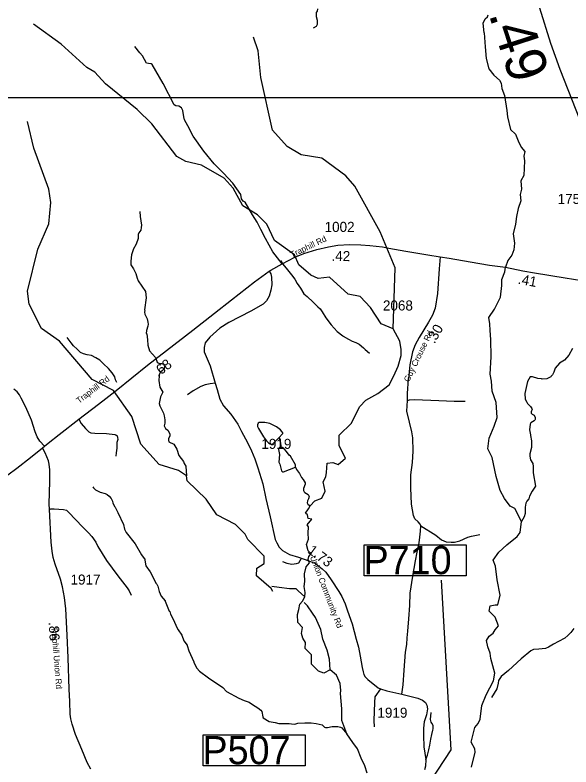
# Model space of a CAD drawing. Extents: x 1248089 to 1457196, y 820910 to 988753.
# Drawn here: x 1417147 to 1424043, y 951788 to 961120 of the extents above; entities that cross this region are included whole.
import ezdxf

# ---------------------------------------------------------------- set-up
doc = ezdxf.new("R2010")
doc.units = 0
for name, color, linetype in [('Exist Hydrographic Creek Single Shore', 7, 'Continuous'), ('Exist Hydrographic Misc Water Feature', 7, 'Continuous'), ('Exist Hydrographic River Shore', 7, 'Continuous'), ('Exist Road Non-System Type 51', 7, 'Continuous'), ('Exist Road Primary US Attributed', 7, 'Continuous'), ('Exist Road Primary US Mileage Hundredths English Label', 7, 'Continuous'), ('Exist Road Secondary Type 51 Attributed', 7, 'Continuous'), ('Exist Road Secondary Type 51 Label', 7, 'Continuous'), ('Map Preparation Inset Cut Line', 7, 'Continuous'), ('Prop GRAU CAT1 Cell', 7, 'Continuous'), ('Prop Lane Arrow CELL', 7, 'Continuous'), ('Prop Lane Lines', 7, 'Continuous')]:
    doc.layers.add(name, color=color, linetype=linetype)

msp = doc.modelspace()

# ---------------------------------------------------------------- linework, layer by layer
at = {"layer": 'Exist Hydrographic Creek Single Shore'}
for points in [[(1420742, 953901.2), (1420746.7, 953954.6), (1420734.1, 954025.6), (1420742.5, 954088.3), (1420738.3, 954184.5), (1420759.2, 954272.3), (1420801, 954322.4), (1420784.2, 954364.2), (1420792.6, 954401.8), (1420821.8, 954435.3), (1420784.2, 954468.7), (1420763.4, 954548.1), (1420788.4, 954615), (1420784.2, 954690.3), (1420788.4, 954769.7), (1420771.7, 954794.8), (1420830.2, 954861.7), (1420784.2, 954870), (1420775.9, 954916), (1420750.8, 954936.9), (1420788.4, 954991.2), (1420806.5, 955030), (1420867.5, 955089), (1420951, 955122.5), (1420992.8, 955210.2), (1420967.7, 955327.3), (1421001.2, 955390), (1421009.5, 955444.3), (1421017.9, 955557.2), (1421088.9, 955565.6), (1421155.7, 955540.5), (1421247.6, 955619.9), (1421168.2, 955774.6), (1421168.2, 955904.1), (1421318.6, 956054.6), (1421318.6, 956058.8), (1421422.6, 956261.5), (1421497.8, 956340.9), (1421648.1, 956424.5), (1421786, 956529), (1421844.5, 956641.9), (1421898.8, 956763.1), (1421936.4, 956892.7), (1421936.4, 956967.9), (1421919.6, 957072.4), (1421837.1, 957226.4)], [(1421513.5, 951709.3), (1421484.2, 951801.3), (1421438.3, 951897.4), (1421396.5, 952014.5), (1421338, 952089.7), (1421262.8, 952198.4), (1421200.2, 952365.6), (1421200.2, 952507.7), (1421183.5, 952700), (1421187.6, 952737.6), (1421180.6, 952822.7), (1421134.6, 952927.2), (1421055.2, 952994.1), (1421046.9, 953123.7), (1421017.7, 953236.6), (1420963.3, 953374.5), (1420938.3, 953495.7), (1420875.6, 953642), (1420838, 953696.4), (1420775.4, 953788.3), (1420732.1, 953828.7)]]:
    msp.add_lwpolyline(points, dxfattribs=at)
at = {"layer": 'Exist Hydrographic Misc Water Feature'}
for points in [[(1421837.1, 957226.4), (1421688.1, 957288.4), (1421558.1, 957491.3), (1421428.1, 957625.3), (1421278.1, 957654.5), (1421049.1, 957865.9), (1420907.1, 957852.4), (1420816, 957890.5), (1420668.1, 958018.1), (1420612.1, 958144), (1420366, 958323), (1420270.1, 958525.2), (1420155.1, 958642.4), (1419974.1, 958754.4), (1419853, 958973.5), (1419739, 959094), (1419458.1, 959257.2), (1419267.1, 959303.8), (1419152, 959365.2), (1418843, 959768.7), (1418663, 959949.6), (1418269, 960266.1), (1418138.1, 960409.9), (1418039, 960471), (1417720, 960759.8), (1417374, 961006.4)], [(1421837.1, 957226.4), (1421860.1, 957984.3), (1421677, 958431.2), (1421363.1, 958995.6), (1421248.1, 959122.7), (1420953.1, 959345.3), (1420695.1, 959383.3), (1420522.1, 959488.6), (1420342.1, 959692.6), (1420197.1, 960345.4), (1420161, 960677.7), (1420106, 960846.4)], [(1419176, 955467.8), (1418935.1, 955541.5), (1418707.1, 955795.6), (1418597.1, 956139.2), (1418370.1, 956459), (1418105, 956598.9), (1417698, 957073.4), (1417476, 957228.9), (1417323, 957530.7), (1417301, 957692), (1417428.1, 958214.7), (1417568, 958527.1), (1417590.1, 958792.6), (1417568, 958960.5), (1417378, 959466.6), (1417301, 959799.7)], [(1418696.4, 958682.8), (1418697.4, 958618.8), (1418713.6, 958514.4), (1418713, 958482.4), (1418706.5, 958450.5), (1418681.9, 958418.9), (1418675.5, 958395.1), (1418672.7, 958347.1), (1418651.4, 958275.4), (1418610.3, 958212.1), (1418612, 958208), (1418593.2, 958144.4), (1418581.8, 958064.5), (1418581.2, 958032.5), (1418585, 958018.5), (1418618.2, 957971.8), (1418647.1, 957911.2), (1418660.1, 957854.9), (1418675.6, 957822.7), (1418765.2, 957689), (1418771.9, 957608.8), (1418753.3, 957461), (1418755.2, 957453), (1418752.8, 957431.1), (1418756.4, 957409), (1418785.4, 957348.5), (1418794.7, 957308.3), (1418796.3, 957284.2), (1418793.8, 957260.2), (1418776.9, 957204.5), (1418774.3, 957168.5), (1418780.2, 957164.4), (1418790.9, 957088.2), (1418793.7, 957024.1), (1418816.5, 956951.7), (1418889.1, 956868.2), (1418908.2, 956813.9), (1418921.9, 956801.7), (1418937.9, 956797.4), (1418961.9, 956796.9), (1418989.7, 956786.4), (1418995.5, 956776.3), (1418999.2, 956760.3), (1418996.6, 956728.3), (1418974.3, 956706.7), (1418950, 956689.1), (1418935.4, 956657.3), (1418933.2, 956641.3), (1418930.2, 956585.4), (1418944.8, 956501.1), (1418979.6, 956440.4), (1418950.6, 956380.9), (1418935.2, 956297.2), (1418944.7, 956269), (1418987.2, 956180.1), (1418996.6, 956147.9), (1419003.7, 956095.8), (1419003, 956055.7), (1418998.5, 956023.8), (1419012.9, 955989.7), (1419043, 955966.6), (1419065.9, 955921.2), (1419068.2, 955896), (1419051.7, 955861.8), (1419048.7, 955843.4), (1419053, 955822.8), (1419116.5, 955793.6), (1419153.4, 955732.9), (1419178, 955652.4), (1419236.7, 955579.3), (1419244.3, 955555.1), (1419263.8, 955522.6), (1419275.1, 955400.1)], [(1424060.9, 956980.5), (1424015.5, 956897.3), (1423962.5, 956838.2), (1423901.8, 956799.2), (1423846.7, 956736.3), (1423831.9, 956688.5), (1423813.3, 956652.8), (1423799, 956637), (1423790.9, 956629.1), (1423766.7, 956615.6), (1423742.5, 956606.1), (1423686.4, 956599.1), (1423678.4, 956603.2), (1423630.5, 956608.1), (1423566.8, 956629.2), (1423534.8, 956629.9), (1423501.8, 956570.4), (1423471.3, 956422.9), (1423476.1, 956354.8), (1423493.4, 956314.4), (1423505.1, 956298.2), (1423542.5, 956261.5), (1423558.1, 956237.2), (1423560, 956229.2), (1423549.4, 956197.3), (1423551, 956179.3), (1423562.8, 956167.1), (1423584.6, 956152.7), (1423600.2, 956124.4), (1423597.7, 956100.4), (1423593.6, 956092.5), (1423587.4, 956084.6), (1423546.9, 956057.3), (1423538.6, 956041.5), (1423526.5, 955970.2), (1423542.4, 955909.3), (1423540.6, 955902.3), (1423554.4, 955833.8), (1423553.7, 955753.1), (1423534.3, 955673.3), (1423533.8, 955643.4), (1423541.1, 955601.1), (1423568.3, 955552.6), (1423575.5, 955516.4), (1423574.2, 955436.5), (1423603.3, 955271.8), (1423561.2, 955211.1), (1423527.3, 955149.2), (1423520.7, 955117.3), (1423496.1, 955085.7), (1423483.7, 955061.9), (1423474.9, 955014.1), (1423475.9, 954958), (1423473.5, 954934), (1423460.8, 954894.2), (1423428.8, 954834.6)], [(1420423.9, 955877.8), (1420460.6, 955917.2), (1420466.8, 955925.1), (1420466.9, 955933.1), (1420457.2, 955953.3), (1420439.5, 955971.6), (1420388.2, 956010.6), (1420309, 956052), (1420247, 956061.2), (1420177.1, 956062.5), (1420163, 956054.7), (1420152.6, 956034.9), (1420156.3, 956014.8), (1420167.9, 955990.6), (1420230, 955885.4), (1420267.2, 955836.7), (1420290.8, 955812.2), (1420310.5, 955797.9), (1420336.4, 955795.4), (1420344.5, 955799.3), (1420423.9, 955877.8)], [(1420423.9, 955877.8), (1420433, 955829.6), (1420440.8, 955813.6), (1420444.6, 955760.8)], [(1420444.6, 955760.8), (1420427.7, 955751.7), (1420417.4, 955735.9), (1420415.3, 955726), (1420426.3, 955665.7), (1420420.6, 955569.7), (1420432.1, 955545.5), (1420450.8, 955465.2), (1420464.5, 955450.9), (1420478.5, 955450.6), (1420625.5, 955506.8)], [(1420625.5, 955506.8), (1420627.7, 955522), (1420624, 955538.1), (1420561.8, 955643.3), (1420546.1, 955659.6), (1420514.9, 955704.2), (1420485.4, 955736.7), (1420473.6, 955746.9), (1420444.6, 955760.8)], [(1420625.5, 955506.8), (1420639, 955477.8), (1420674.2, 955429.1), (1420701.3, 955380.6), (1420720.9, 955356.2), (1420744.2, 955315.8), (1420743.9, 955299.8), (1420727, 955244), (1420726.6, 955220), (1420734.2, 955203.8), (1420742.1, 955195.7), (1420781.6, 955169), (1420797.2, 955146.7), (1420786.7, 955114.8), (1420774.2, 955091.1), (1420769.8, 955065.1), (1420779.6, 955051), (1420806.5, 955030)], [(1420343, 953964.4), (1420323.1, 954003.4), (1420143.1, 954158), (1420145.1, 954256.4), (1420237.1, 954313.6), (1420239.1, 954405.6), (1420035.1, 954609.9), (1420003.1, 954676.3), (1419880.1, 954796.9), (1419649.1, 954916.5), (1419519.1, 955112.8), (1419282, 955340.8), (1419275.1, 955400.1), (1419176, 955467.8)], [(1418111.3, 955265.6), (1418119.1, 955253.4), (1418146.7, 955226.8), (1418202.2, 955199.8), (1418265.9, 955182.6), (1418289.6, 955168.3), (1418315.3, 955147.7), (1418340.8, 955119.2), (1418356.3, 955087), (1418359.8, 955062.9), (1418383, 955014.5), (1418388, 955011.4), (1418421.8, 954945.7), (1418493.2, 954796.3), (1418506.3, 954740), (1418525.5, 954699.7), (1418635.1, 954557.6), (1418716.7, 954420), (1418759.7, 954359.2), (1418758, 954355.2), (1418770.4, 954283), (1418821.1, 954210), (1418898.5, 954064.6), (1418906.4, 954056.4), (1418918, 954032.2), (1418932.8, 953963.9), (1418959.8, 953907.4), (1419010.9, 953850.4), (1419009.1, 953846.1), (1419060.6, 953721.4), (1419066.6, 953717.3), (1419076, 953685.1), (1419112.7, 953612.4), (1419155, 953517.6), (1419170.6, 953489.3), (1419215.4, 953424.5), (1419242.3, 953354), (1419281.3, 953301.2), (1419280.1, 953295.7), (1419300.8, 953229.9), (1419365.7, 953091.5), (1419365.5, 953083.5), (1419400.3, 953012.8), (1419435.8, 952978.2), (1419546.3, 952892.2), (1419724.2, 952772.8), (1419771.3, 952723.9), (1419921.9, 952643.1), (1419989.4, 952613.9), (1420053, 952590.7), (1420093.6, 952564.6), (1420157.5, 952523), (1420194.1, 952494.5), (1420209.7, 952476.9), (1420219.2, 952411.9), (1420225.6, 952395.5), (1420300.9, 952352.2), (1420374.7, 952340.8), (1420420.4, 952328), (1420548.5, 952327.7), (1420576.4, 952321.1), (1420616.3, 952320.4), (1420656.5, 952331.7), (1420739.6, 952335.9), (1420818.8, 952333.7), (1420881.6, 952328.7), (1420956.1, 952310.2), (1420970, 952300), (1420983.7, 952281.7), (1420999.6, 952277.4), (1421023.6, 952277), (1421079.8, 952289.9), (1421151.8, 952290.7), (1421183.6, 952282), (1421199.5, 952273.8), (1421262.8, 952198.4)], [(1420712.7, 953846.9), (1420742, 953901.2), (1420658.4, 953972.3), (1420633.4, 953997.3), (1420549.8, 953997.3), (1420424.5, 954014.1), (1420332.6, 954026.6)], [(1421055.2, 952994.1), (1420975.9, 952952.3), (1420909, 952977.4), (1420825.5, 953065.2), (1420825.5, 953178), (1420746.1, 953257.5), (1420750.3, 953332.7), (1420716.9, 953387), (1420700.2, 953445.6), (1420712.7, 953520.8), (1420654.2, 953579.3), (1420650.1, 953679.7), (1420666.8, 953742.4), (1420679.3, 953809.2), (1420712.7, 953846.9)]]:
    msp.add_lwpolyline(points, dxfattribs=at)
at = {"layer": 'Exist Hydrographic River Shore'}
for points in [[(1422964.9, 960901.3), (1422952.4, 961021.6), (1422977.4, 961073.2), (1423005.8, 961100), (1423014.7, 961123.1)], [(1422964.9, 960901.3), (1422977.4, 960725.7), (1422989.9, 960579.4), (1423023.3, 960454), (1423086, 960374.6), (1423157, 960311.9), (1423177.9, 960274.2), (1423186.3, 960207.4), (1423219.7, 960123.8), (1423248.9, 959935.7), (1423257.3, 959856.2), (1423290.7, 959701.6), (1423353.3, 959643), (1423386.8, 959559.4), (1423424.4, 959480), (1423470.3, 959425.7), (1423457.8, 959367.2), (1423466.1, 959312.8), (1423457.8, 959128.9), (1423420.2, 959062), (1423428.5, 958959.2), (1423411.8, 958892.3), (1423420.2, 958812.9), (1423386.8, 958720.9), (1423365.9, 958620.6), (1423353.3, 958524.4), (1423324.1, 958403.2), (1423340.8, 958290.3), (1423332.5, 958206.7), (1423307.4, 958139.9), (1423261.4, 958073), (1423232.3, 957989.2)], [(1422807.8, 951784.2), (1422853.7, 951972.3), (1422849.5, 952014.1), (1422803.6, 952093.5), (1422849.5, 952277.4), (1422891.3, 952327.6), (1422916.4, 952381.9), (1422937.2, 952549.1), (1422991.5, 952682.9), (1423083.4, 952858.5), (1423100.2, 952950.4), (1423050, 953134.4), (1423041.6, 953202.2), (1423012.4, 953277.4), (1422995.7, 953356.9), (1423029.1, 953411.2), (1423079.2, 953448.8), (1423104.3, 953490.6), (1423141.9, 953540.8), (1423104.3, 953645.3), (1423029.1, 953720.5), (1423041.6, 953787.4), (1423104.3, 953799.9), (1423133.5, 953799.9), (1423162.8, 953921.2), (1423129.3, 954109.3), (1423108.4, 954280.7), (1423079.2, 954355.9), (1423146, 954452.1), (1423246.3, 954544), (1423375.8, 954648.5), (1423413.4, 954698.7), (1423428.8, 954834.6), (1423346.5, 954995.5), (1423288.1, 955024.7), (1423217.1, 955120.9), (1423163, 955218.5), (1423112.8, 955394.1), (1423066.9, 955628.2), (1423012.6, 955736.8), (1423029.3, 955870.6), (1423092, 956016.9), (1423125.4, 956125.6), (1423112.8, 956309.5), (1423066.9, 956451.7), (1423058.5, 956577.1), (1423041.8, 956664.8), (1423054.4, 956879.2), (1423050.2, 957092.4), (1423041.8, 957205.3), (1423037.7, 957288.9), (1423025.1, 957368.3), (1423096.1, 957468.6), (1423167.2, 957619.1), (1423183.9, 957765.4), (1423183.9, 957836.5), (1423221.5, 957932.6), (1423232.3, 957989.2)]]:
    msp.add_lwpolyline(points, dxfattribs=at)
at = {"layer": 'Exist Road Non-System Type 51'}
for points in [[(1420900.1, 961197.6), (1420895.9, 961168.1), (1420880.5, 961150.9), (1420880.5, 961102.7), (1420892.5, 961058), (1420895.9, 961002.9), (1420883.9, 960977.1), (1420846.1, 960956.5)], [(1420458.6, 958030.5), (1420344.1, 958181.8), (1420254.7, 958347), (1420194.6, 958460), (1420149.9, 958549.4), (1420091.4, 958642.3), (1420046.7, 958719.7), (1420000.3, 958797.2), (1419978.2, 958811.7), (1419954.1, 958839.2), (1419947.2, 958892.6), (1419897.4, 958963.1), (1419847.5, 959033.6), (1419730.6, 959155.8), (1419615.4, 959272.8), (1419488.6, 959430.3), (1419357.9, 959617.8), (1419289.1, 959746.9), (1419249.6, 959819.1), (1419239.3, 959855.2), (1419227.2, 959936.1), (1419210.5, 959969.8), (1419177.8, 959988.3), (1419141.7, 959993.5), (1419121.1, 960005.5), (1418983.6, 960272.2), (1418846, 960506.2), (1418834, 960514.8), (1418801.3, 960518.2), (1418777.3, 960525.1), (1418727.4, 960612.8), (1418694.8, 960650.7), (1418632.9, 960728.1)], [(1420438.1, 958073.3), (1420469.2, 958026.6), (1420525.8, 957957.4), (1420576.6, 957896.4), (1420617.6, 957841.5), (1420644.6, 957786.9), (1420689.6, 957732.1), (1420730.2, 957661.3), (1420769.5, 957626.4), (1420846, 957554.9), (1420901.2, 957499.9), (1420930.8, 957475.3), (1420957.9, 957434.7), (1421000.5, 957363.7), (1421068.9, 957276.4), (1421143.2, 957192.9), (1421211.1, 957140.8)], [(1418411.2, 956557.8), (1418394, 956594.2), (1418386.6, 956630.3), (1418353.4, 956679), (1418304.5, 956734), (1418243.7, 956793.3), (1418196.6, 956836.1), (1418147.1, 956867), (1418093.6, 956896.1), (1418041.7, 956903.2), (1417994, 956914.2), (1417958.3, 956932.9), (1417918.8, 956971.5), (1417873.7, 957016.4), (1417842.3, 957053.2), (1417793.6, 957118.2)], [(1421211.1, 957140.8), (1421218.3, 957135.3), (1421281.5, 957096.1), (1421329.1, 957071.1), (1421374.8, 957056.4), (1421414.4, 957033.5), (1421467.5, 956988.4), (1421491.1, 956970), (1421544.3, 956924.9)], [(1422013.4, 956337.2), (1422015.2, 956423.2), (1422026.3, 956605)], [(1419630.9, 956550.1), (1419565.6, 956544.9), (1419503.7, 956531.1), (1419452.1, 956508.8), (1419355.9, 956455.4), (1419285.4, 956405.6)], [(1417513, 955767.9), (1417456.3, 955833.3), (1417420.2, 955884.9), (1417396.1, 955946.9), (1417349.7, 956093.1), (1417282.6, 956251.4), (1417222.5, 956366.6), (1417203.5, 956406.2), (1417172.6, 956445.8), (1417133.1, 956476.8)], [(1422178.4, 954780.1), (1422173.3, 954801.2), (1422145.8, 954830.4), (1422104.5, 954866.6), (1422090.8, 954907.9), (1422065, 955048.9), (1422054.7, 955251.9), (1422058.1, 955413.7), (1422078.8, 955566.8), (1422083.9, 955706.7), (1422080.4, 955873.6), (1422068.4, 955945.8), (1422039.2, 956066.3), (1422008.2, 956202.2), (1422013.4, 956337.2)], [(1422013.4, 956337.2), (1422039.2, 956345.8), (1422102.8, 956347.5), (1422402, 956335.5), (1422594.5, 956326.9), (1422730.3, 956326.9)], [(1417938.6, 956105.4), (1417966.1, 956052.1), (1418021.1, 955988.4), (1418060.7, 955948.9), (1418086.4, 955936.8), (1418138, 955929.9), (1418280.7, 955924.8), (1418383.9, 955916.2), (1418397.6, 955911), (1418413.1, 955897.2), (1418418.2, 955876.6), (1418420, 955850.8), (1418407.9, 955814.7), (1418407.9, 955744.1), (1418401.1, 955685.6), (1418397.6, 955646.1)], [(1417575.1, 954983), (1417592.5, 954990.3), (1417630.3, 954990.3), (1417747.2, 954985.2), (1417786.8, 954976.6), (1417810.9, 954950.8), (1417989.7, 954765), (1418060.1, 954692.7), (1418098, 954648), (1418147.8, 954579.1), (1418175.3, 954522.4), (1418226.9, 954438.1), (1418280.2, 954352.1), (1418420.5, 954160.4), (1418539.1, 954012.4), (1418563.2, 953974.6), (1418585.6, 953921.2)], [(1421946.6, 952690.4), (1421960.2, 952809.1), (1421972.2, 952988), (1421991.1, 953213.4), (1422008.3, 953308), (1422011.8, 953388.9), (1422020.4, 953474.9), (1422030.5, 953625.1), (1422044.3, 953792), (1422049.4, 953943.4), (1422082.1, 954153.9), (1422114.8, 954344.8), (1422135.4, 954454.9), (1422161.2, 954570.2), (1422169.8, 954640.7), (1422176.7, 954714.7), (1422178.4, 954780.1)], [(1422178.4, 954780.1), (1422365.8, 954664.8), (1422436.2, 954608.1), (1422493, 954584), (1422556.6, 954578.8), (1422599.6, 954578.8), (1422664.9, 954596), (1422762.9, 954639), (1422809.3, 954651.1), (1422914.2, 954673.4)], [(1420465.1, 954336.3), (1420516.7, 954318.6), (1420581, 954306.3), (1420637.9, 954311.2), (1420667.6, 954321.1), (1420701.8, 954377.9)], [(1424077, 953506.9), (1424039.2, 953458.7), (1424003.1, 953417.4), (1423965.3, 953386.4), (1423887.9, 953345.2), (1423826, 953310.7), (1423764.1, 953274.6), (1423726.3, 953259.1), (1423642.1, 953248.8), (1423578.4, 953245.4), (1423544.1, 953228.2), (1423423.7, 953128.4), (1423269, 952985.6), (1423178.4, 952909), (1423144, 952862.6), (1423138.8, 952826.4), (1423125.1, 952759.4), (1423058, 952651)], [(1421680.1, 952756.5), (1421611.3, 952658.4), (1421606.2, 952586.2), (1421599.3, 952364.2), (1421601, 952285.1)], [(1422241, 951881.3), (1422262.1, 951932.7), (1422281.1, 951999.8), (1422291.4, 952058.3), (1422305.1, 952132.3), (1422318.9, 952189.1), (1422330.9, 952244.1), (1422332.6, 952261.3), (1422332.6, 952304.3), (1422318.9, 952330.1), (1422310.3, 952345.6), (1422301.7, 952376.6), (1422308.6, 952464.3)]]:
    msp.add_lwpolyline(points, dxfattribs=at)
at = {"layer": 'Exist Road Primary US Attributed'}
msp.add_lwpolyline([(1424293.9, 959455.9), (1424235.2, 959612.5), (1424107.9, 959938.3), (1423907.2, 960443.7), (1423793.3, 960765.9), (1423658.3, 961205.3), (1423615.7, 961366), (1423528.8, 961704.3), (1423478.6, 961910.4)], dxfattribs=at)
at = {"layer": 'Exist Road Secondary Type 51 Attributed'}
for points in [[(1420300.7, 957940), (1420318.9, 957952.8), (1420458.6, 958030.5), (1420618.5, 958115.9), (1420728.7, 958161), (1420888.6, 958212.2), (1421034.5, 958244.9), (1421151.5, 958263.5), (1421295.8, 958272.8), (1421435.5, 958269.7), (1421548.9, 958261.9), (1421705.6, 958243.3), (1421781.7, 958227.8), (1421994.4, 958188.9), (1422266, 958145.4), (1422419.8, 958117.7)], [(1422419.8, 958117.7), (1422407.7, 957970.4), (1422386, 957662.8), (1422358, 957484.2), (1422325.5, 957394.1), (1422277.5, 957309.5), (1422159.5, 957119.9), (1422108.3, 957026.7), (1422075.9, 956941.9), (1422043.3, 956777.2), (1422026.3, 956605)], [(1422419.8, 958117.7), (1422531.5, 958102.2), (1422791.5, 958057.5), (1423033.6, 958017.1), (1423232.3, 957989.2)], [(1417488.2, 955750.2), (1417513, 955767.9), (1417557.4, 955805.1), (1417692.4, 955913.8), (1417938.6, 956105.4), (1418182.3, 956290.4), (1418399.6, 956461.3), (1418790.2, 956774.3), (1419352.9, 957208.4), (1419623, 957419.7), (1419832.1, 957586.9), (1420117.7, 957807.5), (1420300.7, 957940)], [(1420300.7, 957940), (1420318.2, 957909.1), (1420327.6, 957865.6), (1420330.7, 957770.9), (1420319.8, 957705.6), (1420299.6, 957629.5), (1420267, 957573.6), (1420226.7, 957533.2), (1420069.9, 957446.2), (1419797.1, 957302.4), (1419688.4, 957232.5), (1419561.1, 957120.6), (1419505.2, 957050.7), (1419491.3, 956994.8), (1419492.8, 956940.4), (1419516.1, 956881.4), (1419566.1, 956764.5), (1419630.9, 956550.1), (1419653, 956470.9), (1419688.7, 956354.4), (1419733.7, 956270.5), (1419821.6, 956164.6), (1419908.6, 956040.4), (1419956.7, 955953.4), (1420031.2, 955816.7), (1420080.9, 955712.6), (1420122.8, 955613.2), (1420159.9, 955500.6), (1420218.9, 955300.2), (1420257.7, 955118.4), (1420312, 954891), (1420372.5, 954612.9), (1420394.2, 954568.8), (1420423.7, 954517.5), (1420465.6, 954472.5), (1420549.4, 954425.9), (1420661.2, 954393.3), (1420791.6, 954346.7), (1420873.2, 954313.1), (1420915.1, 954282), (1420957, 954246.3), (1421000.5, 954204.3), (1421068.8, 954109.6), (1421161.9, 953963.5), (1421198.8, 953903.8), (1421242.3, 953812.2), (1421271.8, 953726.8), (1421327.6, 953563.6), (1421377.3, 953374.1), (1421406.6, 953274), (1421429.9, 953163.7), (1421451.6, 953023.9), (1421463.8, 952968.5), (1421473.1, 952934.3), (1421490.2, 952906.3), (1421524.4, 952872.1), (1421651.6, 952771.2), (1421680.1, 952756.5), (1421758.8, 952732.3), (1421946.6, 952690.4), (1422142.2, 952642.2), (1422202.2, 952618.1), (1422236.3, 952587), (1422254.9, 952552.8), (1422262.7, 952509.3), (1422248.7, 952434.8), (1422222.3, 952346.2), (1422213, 952270.1), (1422214.6, 952178), (1422219.2, 952038.2), (1422241, 951881.3), (1422236.3, 951799), (1422227, 951752.4)], [(1423232.3, 957989.2), (1423446.1, 957945.8), (1423588.9, 957919.4), (1423970.3, 957858.9), (1424282.3, 957807.6), (1424399.6, 957792.2), (1424463.9, 957782.8), (1424561.4, 957785.7)], [(1416400.2, 955130.9), (1416479.4, 955154.2), (1416654.3, 955210), (1416783.1, 955262.8), (1416882.4, 955312.5), (1417011.3, 955382.4), (1417056.3, 955415), (1417168.1, 955495.8), (1417338.8, 955627.8), (1417488.2, 955750.2)], [(1418085.4, 951760.4), (1418043.5, 951842.7), (1417973.9, 952006.3), (1417896.3, 952189.6), (1417854.3, 952317), (1417837.3, 952386.9), (1417832.6, 952442.8), (1417826.4, 952601.8), (1417818.7, 952752.4), (1417804.7, 953141.3), (1417793.9, 953424.1), (1417775.3, 953750.9), (1417759.8, 953890.7), (1417736.5, 954022.8), (1417710.2, 954118.3), (1417645, 954306.3), (1417620.2, 954385.5), (1417606.2, 954466.3), (1417596.9, 954576), (1417575.1, 954983), (1417568.9, 955054.9), (1417576.7, 955331.4), (1417578.2, 955475.9), (1417570.5, 955545.8), (1417562.7, 955587.7), (1417522.3, 955688.7), (1417488.2, 955750.2)]]:
    msp.add_lwpolyline(points, dxfattribs=at)
at = {"layer": 'Map Preparation Inset Cut Line'}
msp.add_lwpolyline([(1449183.9, 915849.1), (1388709.5, 915849.1), (1388709.5, 960097.6), (1449183.9, 960097.6)], close=True, dxfattribs=at)
at = {"layer": 'Prop Lane Arrow CELL'}
for points in [[(1421476.4, 954544.7), (1422742.6, 954544.7), (1422742.6, 954160.8), (1421476.4, 954160.8)], [(1419478.4, 952185.4), (1420744.5, 952185.4), (1420744.5, 951801.5), (1419478.4, 951801.5)]]:
    msp.add_lwpolyline(points, close=True, dxfattribs=at)
msp.add_lwpolyline([(1422227.1, 951496), (1422556.2, 952001.5), (1422438.7, 954105.9)], dxfattribs=at)

# ---------------------------------------------------------------- texts
at = {"layer": 'Exist Road Primary US Mileage Hundredths English Label'}
msp.add_text('.49', height=500, rotation=287.9749, dxfattribs=at).set_placement((1423019.9, 961132.7))
at = {"layer": 'Exist Road Secondary Type 51 Label'}
for s, rotation, p in [('Traphill Rd', 25.99028, (1420582.2, 958105.5)), ('Guy Crouse Rd', 64.05964, (1422031.9, 956558.6)), ('Traphill Rd', 37.43473, (1417942.2, 956294.8)), ('Union Community Rd', 291.01012, (1420804.1, 954393.3)), ('Traphill Union Rd', 274.45421, (1417596.1, 953525.7))]:
    msp.add_text(s, height=75, rotation=rotation, dxfattribs=at).set_placement(p)
at = {"layer": 'Prop GRAU CAT1 Cell'}
for s, rotation, p in [('.42', 358.72598, (1421071, 958070.2)), ('.41', 349.52283, (1423378.2, 957786.2)), ('.30', 60.44337, (1422349.6, 957033.4)), ('.68', 37.65131, (1418920.1, 956621)), ('1.73', 323.45042, (1420766.7, 954453.3)), ('.86', 273.25256, (1417563.9, 953584))]:
    msp.add_text(s, height=125, rotation=rotation, dxfattribs=at).set_placement(p)
at = {"layer": 'Prop Lane Arrow CELL'}
for s, p in [('P710', (1421469.3, 954180.6)), ('P507', (1419471.2, 951821.3))]:
    msp.add_text(s, height=350, dxfattribs=at).set_placement(p)
at = {"layer": 'Prop Lane Lines'}
for s, p in [('1754', (1423877.6, 958775.8)), ('1002', (1420986.7, 958428.4)), ('2068', (1421710.2, 957453.2)), ('1919', (1420202.7, 955735.5)), ('1917', (1417835.3, 954051.4)), ('1919', (1421642.1, 952398.9))]:
    msp.add_text(s, height=125, dxfattribs=at).set_placement(p)

doc.saveas('drawing.dxf')
